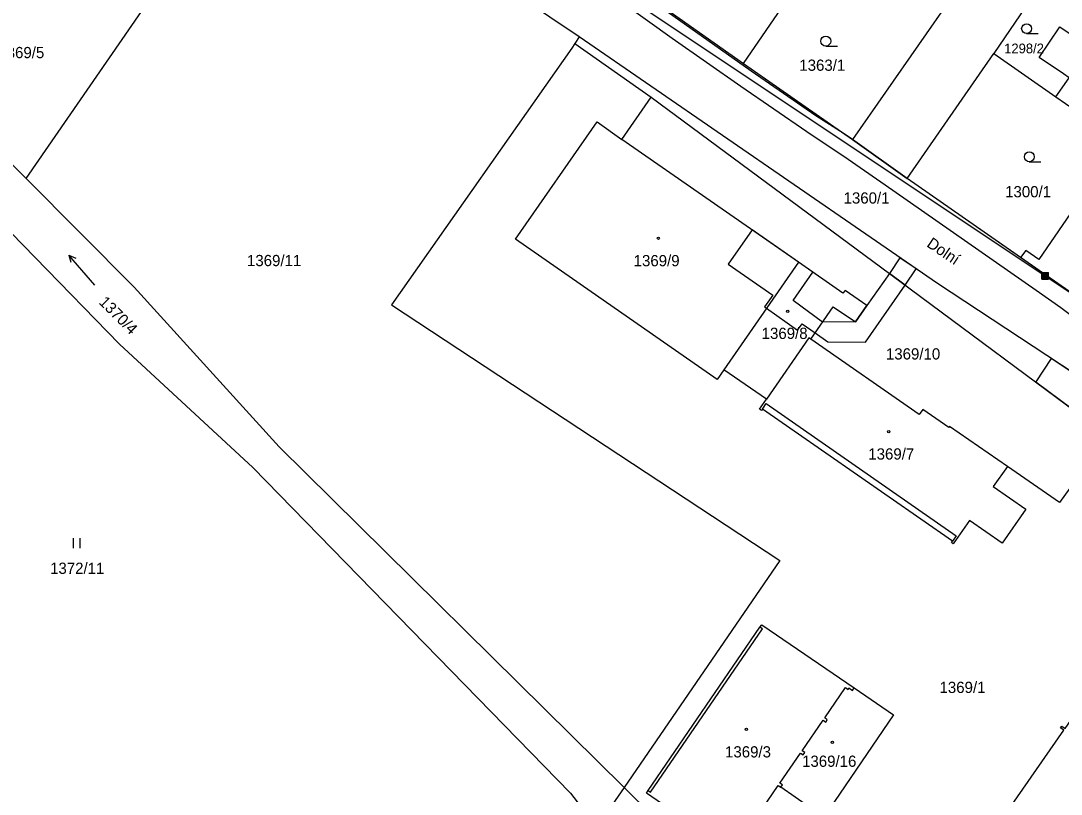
# Model space of a CAD drawing. Extents: x -756746 to -753363, y -1166406 to -1161727.
# Drawn here: x -755028.6 to -754871.1, y -1163913 to -1163796 of the extents above; entities that cross this region are included whole.
import ezdxf

# ---------------------------------------------------------------- set-up
doc = ezdxf.new("R2010")
doc.units = 0
for name, color, linetype in [('Hranice parcel', 7, 'Continuous'), ('Parcelní čísla', 7, 'Continuous'), ('Pop  PČ popisy', 7, 'Continuous'), ('Poz předměty', 7, 'Continuous'), ('Vnitřní kresba', 7, 'Continuous'), ('Věcná břemena k části', 7, 'Continuous'), ('Značky budov', 7, 'Continuous'), ('Značky kultur', 7, 'Continuous')]:
    doc.layers.add(name, color=color, linetype=linetype)

msp = doc.modelspace()

# ---------------------------------------------------------------- linework, layer by layer
at = {"layer": 'Hranice parcel'}
for p, q in [((-755027.81, -1163819.83), (-754991.11, -1163766.83)), ((-754944.1, -1163798.41), (-754991.11, -1163766.83)), ((-754919.23, -1163802.43), (-754898.73, -1163772.73)), ((-754882.09, -1163784.28), (-754902.71, -1163813.95)), ((-754935.71, -1163790.81), (-754919.23, -1163802.43)), ((-754875.73, -1163792.69), (-754881.32, -1163800.92)), ((-754894.44, -1163819.82), (-754881.32, -1163800.92)), ((-754881.32, -1163800.92), (-754871.96, -1163807.48)), ((-754919.23, -1163802.43), (-754902.71, -1163813.95)), ((-754871.96, -1163807.48), (-754865.79, -1163811.8)), ((-754910.92, -1163832.51), (-754937.64, -1163813.93)), ((-754902.71, -1163813.95), (-754894.44, -1163819.82)), ((-754877.28, -1163831.81), (-754894.44, -1163819.82)), ((-754910.92, -1163832.51), (-754922.2, -1163848.76)), ((-754915.76, -1163853.24), (-754922.2, -1163848.76)), ((-754937.28, -1163911.94), (-754939.99, -1163915.89))]:
    msp.add_line(p, q, dxfattribs=at)
for points in [[(-755075.3, -1163774.66), (-755060.08, -1163787.37), (-755027.81, -1163819.83)], [(-755079.22, -1163780.3), (-755064.78, -1163792.44), (-755013.67, -1163844.92), (-754993.47, -1163863.53), (-754945.4, -1163912.8), (-754941.43, -1163917.99)], [(-754871.96, -1163807.48), (-754869.96, -1163804.62), (-754870.82, -1163804.03), (-754874.46, -1163801.54), (-754871.34, -1163796.89), (-754867.66, -1163799.38), (-754860.49, -1163804.23), (-754865.79, -1163811.8)], [(-754944.1, -1163798.41), (-754944.73, -1163799.41), (-754945.2, -1163800.15), (-754972.48, -1163838.93), (-754913.71, -1163877.59), (-754937.28, -1163911.94)], [(-754812.77, -1163887.45), (-754819.26, -1163882.18), (-754889.88, -1163835.73), (-754944.1, -1163798.41)], [(-754856.57, -1163805.94), (-754874.51, -1163832.1), (-754876.51, -1163830.71), (-754877.28, -1163831.81)], [(-754937.64, -1163813.93), (-754933.19, -1163807.52), (-754897.14, -1163834.21), (-754864.08, -1163858.69), (-754871.41, -1163868.86), (-754879.25, -1163863.4)], [(-754922.2, -1163848.76), (-754923.23, -1163850.24), (-754953.75, -1163829.03), (-754941.38, -1163811.3), (-754937.64, -1163813.93)], [(-755027.81, -1163819.83), (-755011.44, -1163836.28), (-754989.48, -1163860.44), (-754937.28, -1163911.94)], [(-754909.05, -1163844.15), (-754905.63, -1163839.23), (-754902.29, -1163841.52), (-754900.56, -1163839.07), (-754903.85, -1163836.77), (-754904.2, -1163837.19), (-754910.92, -1163832.51)], [(-754858.93, -1163844.69), (-754869.99, -1163836.9), (-754877.28, -1163831.81)], [(-754909.05, -1163844.15), (-754909.34, -1163843.95), (-754915.76, -1163853.24)], [(-754879.25, -1163863.4), (-754888.06, -1163857.34), (-754888.14, -1163857.5), (-754892.08, -1163854.77), (-754892.62, -1163855.55), (-754909.05, -1163844.15)], [(-754879.25, -1163863.4), (-754881.45, -1163866.44), (-754876.52, -1163869.86), (-754880.07, -1163874.97), (-754885, -1163871.54), (-754887.47, -1163875.09), (-754887.75, -1163874.89), (-754887.61, -1163874.69), (-754916.36, -1163854.71), (-754916.5, -1163854.91), (-754916.79, -1163854.71), (-754915.76, -1163853.24)], [(-754892.12, -1163932.91), (-754891.94, -1163932.66), (-754891.45, -1163933), (-754870.76, -1163903.29), (-754871.26, -1163902.94), (-754871.06, -1163902.66), (-754870.56, -1163903), (-754854.87, -1163880.46), (-754839.31, -1163891.27), (-754855.08, -1163913.86), (-754854.59, -1163914.21), (-754854.77, -1163914.47), (-754855.26, -1163914.13), (-754875.98, -1163943.81), (-754875.49, -1163944.15), (-754875.67, -1163944.42), (-754876.16, -1163944.07), (-754891.91, -1163966.64), (-754907.36, -1163955.86), (-754891.62, -1163933.25), (-754892.12, -1163932.91)], [(-754919.97, -1163922.38), (-754933.92, -1163912.81), (-754933.65, -1163912.41), (-754916.73, -1163887.71), (-754916.47, -1163887.32), (-754902.47, -1163896.89)], [(-754902.47, -1163896.89), (-754896.5, -1163900.97), (-754907.05, -1163916.41), (-754913.94, -1163926.51), (-754919.97, -1163922.38)], [(-754917.13, -1163916.25), (-754913.96, -1163911.63), (-754913.56, -1163911.91), (-754913.32, -1163911.55), (-754913.72, -1163911.28), (-754910.6, -1163906.73), (-754910.2, -1163907.01), (-754909.96, -1163906.65), (-754910.35, -1163906.38), (-754907.19, -1163901.77), (-754906.79, -1163902.04), (-754906.55, -1163901.69), (-754906.94, -1163901.42), (-754903.8, -1163896.83), (-754903.4, -1163897.1), (-754903.26, -1163896.89), (-754902.72, -1163897.26), (-754902.47, -1163896.89)], [(-754937.28, -1163911.94), (-754924.05, -1163925), (-754919.17, -1163968), (-754917.6, -1163984.9)]]:
    msp.add_lwpolyline(points, dxfattribs=at)
at = {"layer": 'Poz předměty'}
for p, q in [((-755018.14, -1163738.14), (-754873.59, -1163834.57)), ((-754874.09, -1163834.07), (-754873.09, -1163834.07)), ((-754874.09, -1163835.07), (-754874.09, -1163834.07)), ((-754874.09, -1163834.27), (-754873.09, -1163834.27)), ((-754874.09, -1163834.47), (-754873.09, -1163834.47)), ((-754874.09, -1163834.67), (-754873.09, -1163834.67)), ((-754874.09, -1163834.87), (-754873.09, -1163834.87)), ((-754873.89, -1163835.07), (-754873.89, -1163834.07)), ((-754873.69, -1163835.07), (-754873.69, -1163834.07)), ((-754873.59, -1163834.57), (-754779.1, -1163897.42)), ((-754873.49, -1163835.07), (-754873.49, -1163834.07)), ((-754873.29, -1163835.07), (-754873.29, -1163834.07)), ((-754873.09, -1163835.07), (-754873.09, -1163834.07)), ((-754874.09, -1163835.07), (-754873.09, -1163835.07))]:
    msp.add_line(p, q, dxfattribs=at)
at = {"layer": 'Vnitřní kresba'}
for p, q in [((-754944.73, -1163799.41), (-754933.19, -1163807.52)), ((-754897.14, -1163834.21), (-754900.56, -1163839.07)), ((-754916.36, -1163854.71), (-754915.79, -1163853.89)), ((-754915.79, -1163853.89), (-754887.04, -1163873.86)), ((-754887.04, -1163873.86), (-754887.61, -1163874.69)), ((-754933.29, -1163912.66), (-754916.37, -1163887.95)), ((-754916.37, -1163887.95), (-754916.73, -1163887.71)), ((-754907.05, -1163916.41), (-754913.56, -1163911.91)), ((-754933.65, -1163912.41), (-754933.29, -1163912.66))]:
    msp.add_line(p, q, dxfattribs=at)
at = {"layer": 'Věcná břemena k části'}
for points in [[(-755037.27, -1163724.55), (-755027.09, -1163730.42), (-755021.8, -1163733.7), (-755008.79, -1163741.93), (-755008.1, -1163742.39), (-755007.57, -1163743.35), (-755007.17, -1163745.24), (-754996.67, -1163752.04), (-754991.39, -1163755.87), (-754981.74, -1163762.4), (-754962.02, -1163776.59), (-754956.02, -1163780.57), (-754951.05, -1163784.27), (-754946.37, -1163787.26), (-754937.51, -1163793.29), (-754930.04, -1163798.63), (-754919.65, -1163805.88), (-754909.66, -1163812.74), (-754903.37, -1163816.9), (-754896.65, -1163821.62), (-754874.42, -1163837.09), (-754871.22, -1163839.36), (-754865.94, -1163843.26)], [(-754869.99, -1163836.9), (-754894.44, -1163819.82), (-754902.71, -1163813.95), (-754903.98, -1163813.07), (-754908.26, -1163810.35), (-754918.06, -1163803.6), (-754928.22, -1163796.45), (-754934.02, -1163792.3), (-754936.14, -1163790.89), (-754944.73, -1163785.02), (-754949.43, -1163782.04), (-754954.34, -1163778.34), (-754960.55, -1163774.16), (-754989.7, -1163753.53), (-754994.99, -1163749.87), (-755002.9, -1163744.78), (-755005.84, -1163742.35), (-755006.53, -1163741.04), (-755015.86, -1163734.53), (-755024.69, -1163728.37), (-755031.59, -1163723.55)]]:
    msp.add_lwpolyline(points, dxfattribs=at)
for points in [[(-754917.93, -1163827.63), (-754921.53, -1163832.8), (-754914.81, -1163837.47), (-754916.04, -1163839.24), (-754915.74, -1163839.45), (-754911.03, -1163842.77), (-754910.37, -1163841.82), (-754908.39, -1163843.2), (-754906.45, -1163844.55), (-754900.76, -1163844.58), (-754894.77, -1163835.97), (-754897.14, -1163834.21), (-754900.56, -1163839.07), (-754902.29, -1163841.52), (-754907.27, -1163841.59), (-754911.72, -1163838.28), (-754908.75, -1163834.02), (-754910.92, -1163832.51)], [(-754897.14, -1163834.21), (-754894.77, -1163835.97), (-754893.09, -1163833.52), (-754895.56, -1163831.82)], [(-754874.99, -1163850.61), (-754867.73, -1163855.98), (-754864.9, -1163852.16), (-754867.85, -1163850.22), (-754872.65, -1163847.06)]]:
    msp.add_lwpolyline(points, close=True, dxfattribs=at)
at = {"layer": 'Značky budov'}
for centre in [(-754932.11, -1163828.87), (-754912.53, -1163839.94), (-754897.24, -1163858.11), (-754918.78, -1163903.16), (-754905.77, -1163905.11)]:
    msp.add_circle(centre, 0.175, dxfattribs=at)
at = {"layer": 'Značky kultur'}
for p, q in [((-754876.38, -1163797.93), (-754874.63, -1163797.93)), ((-754906.77, -1163799.82), (-754905.02, -1163799.82)), ((-754875.97, -1163817.31), (-754874.22, -1163817.31)), ((-755017.38, -1163835.99), (-755021.31, -1163831.46)), ((-755021.31, -1163831.46), (-755021.05, -1163832.52)), ((-755021.31, -1163831.46), (-755020.29, -1163831.87)), ((-755020.61, -1163875.76), (-755020.61, -1163874.26)), ((-755019.61, -1163875.76), (-755019.61, -1163874.26))]:
    msp.add_line(p, q, dxfattribs=at)
for centre in [(-754876.38, -1163797.18), (-754906.77, -1163799.07), (-754875.97, -1163816.56)]:
    msp.add_circle(centre, 0.75, dxfattribs=at)

# ---------------------------------------------------------------- texts
at = {"layer": 'Parcelní čísla'}
for s, height, p in [('1369/5', 1.7, (-755032, -1163801.65)), ('1298/2', 1.469, (-754879.77, -1163800.91)), ('1363/1', 1.7, (-754910.78, -1163803.56)), ('1360/1', 1.7, (-754904.08, -1163823.64)), ('1300/1', 1.7, (-754879.63, -1163822.69)), ('1369/11', 1.7, (-754994.37, -1163833.1)), ('1369/9', 1.7, (-754935.85, -1163833.12)), ('1369/8', 1.7, (-754916.48, -1163844.11)), ('1369/10', 1.7, (-754897.67, -1163847.22)), ('1369/7', 1.7, (-754900.34, -1163862.35)), ('1372/11', 1.7, (-755024.17, -1163879.64)), ('1369/1', 1.7, (-754889.56, -1163897.65)), ('1369/3', 1.7, (-754922.02, -1163907.4)), ('1369/16', 1.7, (-754910.36, -1163908.82))]:
    msp.add_text(s, height=height, dxfattribs=at).set_placement(p)
msp.add_text('1370/4', height=1.7, rotation=315, dxfattribs=at).set_placement((-755016.89, -1163838.66))
at = {"layer": 'Pop  PČ popisy'}
msp.add_text('Dolní', height=1.7, rotation=326, dxfattribs=at).set_placement((-754891.62, -1163830.05))

doc.saveas('drawing.dxf')
